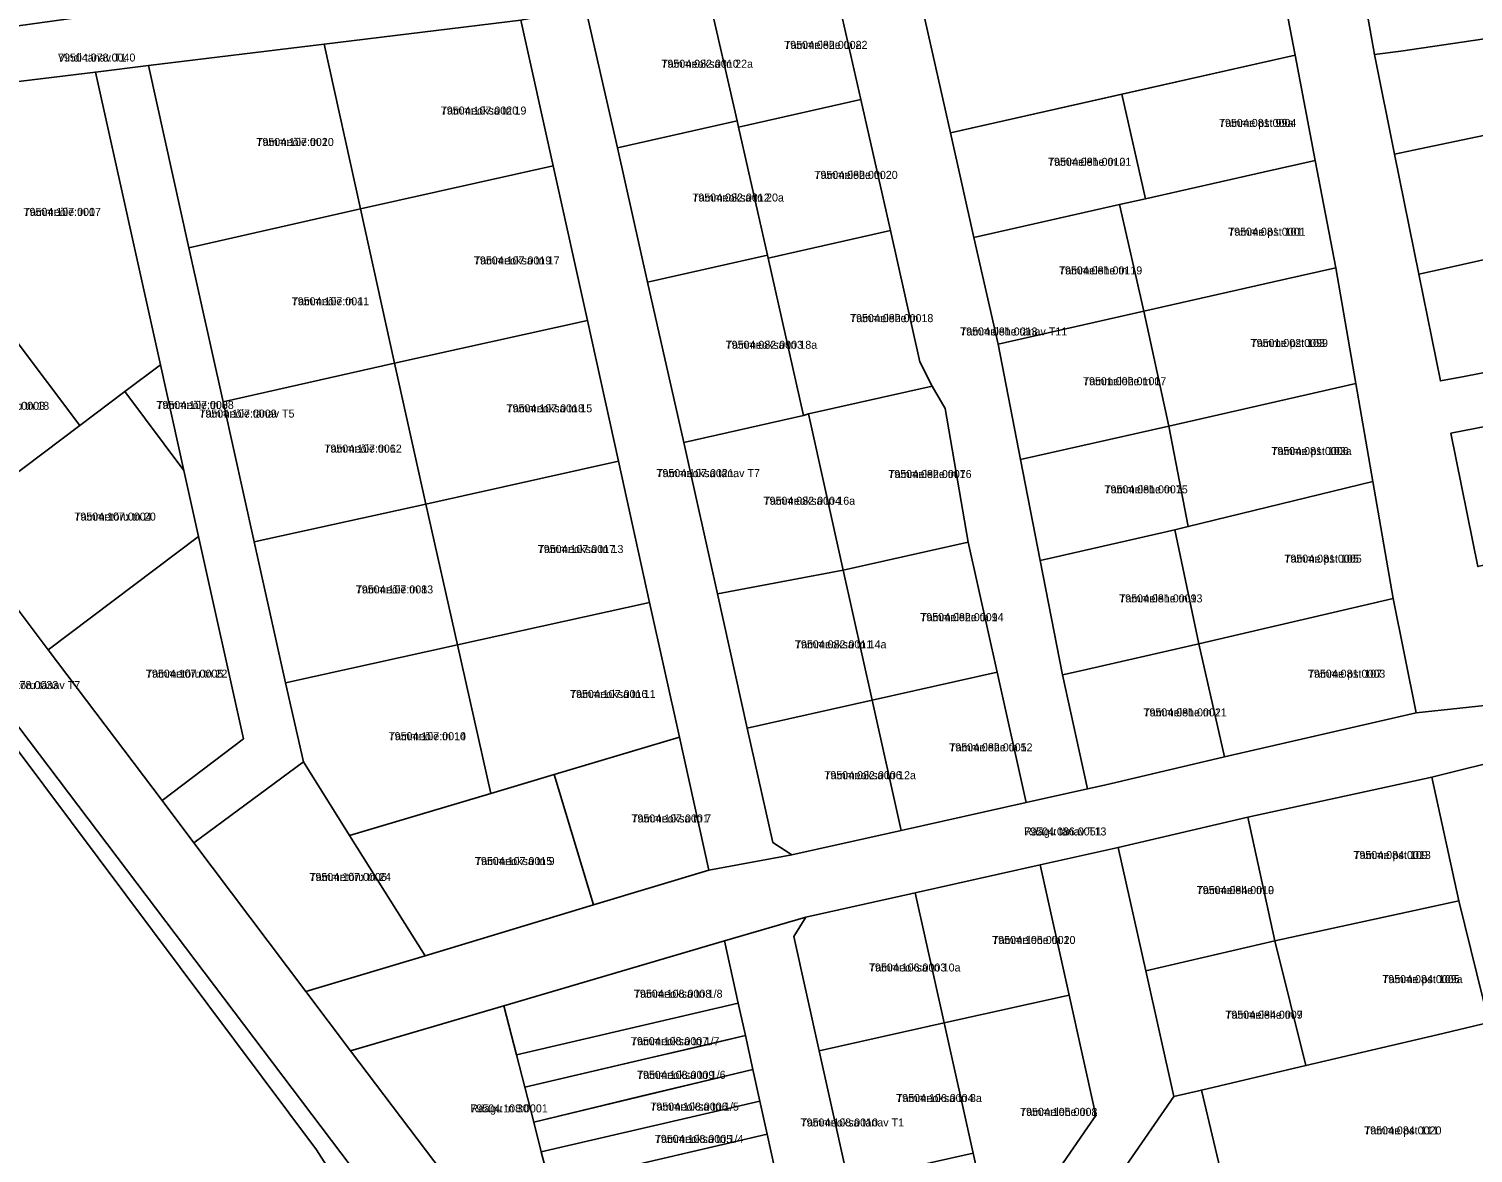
# Model space of a CAD drawing. Extents: x 643847 to 663718, y 6468443 to 6482775.
# Drawn here: x 657620.1 to 657890.8, y 6470933.7 to 6471144.4 of the extents above; entities that cross this region are included whole.
import ezdxf

# ---------------------------------------------------------------- set-up
doc = ezdxf.new("R2010")
doc.units = 0
for name, color, linetype in [('L_AADRESS', 7, 'Continuous'), ('PIIR', 7, 'Continuous'), ('TUNNUS', 7, 'Continuous')]:
    doc.layers.add(name, color=color, linetype=linetype)

msp = doc.modelspace()

# ---------------------------------------------------------------- linework, layer by layer
at = {"layer": 'PIIR'}
for points in [[(657896.47, 6471018.01), (657880.15, 6471016.22), (657875.82, 6471037.64), (657871.98, 6471059.61), (657868.82, 6471077.96), (657865.05, 6471099.66), (657861.19, 6471119.78), (657857.45, 6471139.53), (657852.47, 6471165.52), (657850.25, 6471176.75), (657846.62, 6471195.78), (657841.55, 6471222.32), (657834.14, 6471261.11)], [(657615.86, 6471144.71), (657650.52, 6471149.49), (657674.79, 6471152.84), (657681.56, 6471153.54), (657688.32, 6471154.48), (657715.07, 6471158.17), (657722.06, 6471159.14), (657740.96, 6471161.69), (657768.33, 6471165.39), (657783.26, 6471167.41), (657812.98, 6471171.42), (657840.35, 6471175.34), (657850.25, 6471176.75), (657852.47, 6471165.52), (657785.79, 6471156.33), (657770.75, 6471154.66), (657747.33, 6471151.5), (657724.47, 6471148.4), (657712.35, 6471146.06), (657675.45, 6471141.57), (657642.51, 6471137.56), (657632.58, 6471136.36), (657614.48, 6471134.15)], [(657892.23, 6471171.94), (657867.13, 6471168.76), (657872.32, 6471139.63), (657876.09, 6471120.97), (657880.63, 6471098.46), (657884.67, 6471078.44), (657889.12, 6471079.31), (657923.28, 6471085.96)], [(657713.33, 6470887.85), (657552.6, 6471100.26), (657569.63, 6471099.89), (657587.78, 6471075.8), (657605.69, 6471052.03), (657623.75, 6471028.07), (657645.07, 6470999.78), (657651.03, 6470991.87), (657672.04, 6470963.98), (657680.4, 6470952.88), (657722.35, 6470897.45)], [(657915.56, 6471074.28), (657886.65, 6471068.64), (657891.7, 6471043.64)], [(657898.35, 6471007.96), (657883.09, 6471004.17), (657873.31, 6471002.04), (657848.59, 6470996.67), (657824.29, 6470990.98), (657809.65, 6470987.72), (657786.22, 6470982.49), (657765.73, 6470977.92), (657750.47, 6470973.51), (657709.13, 6470961.34), (657680.4, 6470952.88), (657672.04, 6470963.98), (657694.36, 6470970.71), (657725.95, 6470980.24), (657747.55, 6470986.76), (657763.12, 6470989.64), (657783.62, 6470994.21), (657807.04, 6470999.43), (657818.55, 6471001.96), (657821.69, 6471002.69), (657844.23, 6471008), (657880.15, 6471016.22), (657896.47, 6471018.01)]]:
    msp.add_lwpolyline(points, dxfattribs=at)
for points in [[(657867.13, 6471168.76), (657892.23, 6471171.94), (657896.71, 6471143.12), (657877.28, 6471140.28), (657872.32, 6471139.63)], [(657857.45, 6471139.53), (657792.86, 6471124.97), (657785.79, 6471156.33), (657852.47, 6471165.52)], [(657813.81, 6471023.33), (657818.55, 6471001.96), (657807.04, 6470999.43), (657801.6, 6471023.83), (657796.17, 6471048.23), (657791.82, 6471073.3), (657789.39, 6471077.44), (657787.12, 6471082.05), (657781.58, 6471106.63), (657776.04, 6471131.21), (657770.75, 6471154.66), (657785.79, 6471156.33), (657792.86, 6471124.97), (657797.24, 6471105.36), (657801.76, 6471085.33), (657805.95, 6471063.75), (657809.63, 6471044.78)], [(657776.04, 6471131.21), (657753.11, 6471126.02), (657752.84, 6471127.19), (657747.33, 6471151.5), (657770.75, 6471154.66)], [(657730.41, 6471122.13), (657724.47, 6471148.4), (657747.33, 6471151.5), (657752.84, 6471127.19)], [(657747.55, 6470986.76), (657742.04, 6471011.68), (657736.46, 6471036.93), (657730.61, 6471063.43), (657724.79, 6471089.75), (657718.38, 6471118.8), (657712.35, 6471146.06), (657724.47, 6471148.4), (657730.41, 6471122.13), (657736.09, 6471096.97), (657742.87, 6471066.93), (657749.18, 6471038.54), (657754.77, 6471013.39), (657759.55, 6470991.92), (657763.12, 6470989.64)], [(657712.35, 6471146.06), (657718.38, 6471118.8), (657682.27, 6471110.72), (657675.45, 6471141.57)], [(657675.45, 6471141.57), (657682.27, 6471110.72), (657650.09, 6471103.42), (657642.51, 6471137.56)], [(657872.32, 6471139.63), (657877.28, 6471140.28), (657896.71, 6471143.12), (657907.06, 6471144.18), (657909.04, 6471129.12), (657909.2, 6471127.88), (657880.84, 6471121.96), (657876.09, 6471120.97)], [(657861.19, 6471119.78), (657851.44, 6471117.58), (657829.39, 6471112.61), (657824.94, 6471132.2), (657857.45, 6471139.53)], [(657614.48, 6471134.15), (657632.58, 6471136.36), (657644.77, 6471081.47), (657638.13, 6471076.47), (657629.65, 6471070.08), (657611.59, 6471094.05), (657593.47, 6471118.1)], [(657650.09, 6471103.42), (657656.52, 6471074.54), (657662.35, 6471048.27), (657668.22, 6471021.86), (657671.56, 6471007.08), (657651.03, 6470991.87), (657645.07, 6470999.78), (657660.34, 6471011.39), (657651.92, 6471049.3), (657649.17, 6471061.66), (657644.77, 6471081.47), (657632.58, 6471136.36), (657642.51, 6471137.56)], [(657781.58, 6471106.63), (657758.65, 6471101.45), (657758.52, 6471102.03), (657753.11, 6471126.02), (657776.04, 6471131.21)], [(657792.86, 6471124.97), (657824.94, 6471132.2), (657829.39, 6471112.61), (657824.55, 6471111.51), (657797.24, 6471105.36)], [(657876.09, 6471120.97), (657880.84, 6471121.96), (657909.2, 6471127.88), (657909.04, 6471129.12), (657936.74, 6471133.15), (657939.52, 6471111.6), (657919.17, 6471107.06), (657885.21, 6471099.48), (657880.63, 6471098.46)], [(657507.65, 6471106.54), (657533.12, 6471126), (657552.6, 6471100.26), (657713.33, 6470887.85), (657714.6, 6470872.44), (657712.94, 6470871.72), (657705.34, 6470885.96), (657702.01, 6470890.46), (657674.04, 6470934.34), (657581.97, 6471057.44), (657576.96, 6471061.33), (657554.74, 6471044.47)], [(657736.09, 6471096.97), (657730.41, 6471122.13), (657752.84, 6471127.19), (657753.11, 6471126.02), (657758.52, 6471102.03)], [(657724.79, 6471089.75), (657688.66, 6471081.77), (657682.27, 6471110.72), (657718.38, 6471118.8)], [(657851.44, 6471117.58), (657861.19, 6471119.78), (657865.05, 6471099.66), (657855.3, 6471097.45), (657829.09, 6471091.55), (657824.55, 6471111.51), (657829.39, 6471112.61)], [(657650.09, 6471103.42), (657682.27, 6471110.72), (657688.66, 6471081.77), (657656.52, 6471074.54)], [(657797.24, 6471105.36), (657824.55, 6471111.51), (657829.09, 6471091.55), (657801.76, 6471085.33)], [(657787.12, 6471082.05), (657789.39, 6471077.44), (657766.21, 6471072.29), (657765.3, 6471072), (657758.65, 6471101.45), (657781.58, 6471106.63)], [(657880.63, 6471098.46), (657885.21, 6471099.48), (657919.17, 6471107.06), (657923.28, 6471085.96), (657889.12, 6471079.31), (657884.67, 6471078.44)], [(657736.09, 6471096.97), (657758.52, 6471102.03), (657758.65, 6471101.45), (657765.3, 6471072), (657742.87, 6471066.93)], [(657829.09, 6471091.55), (657855.3, 6471097.45), (657865.05, 6471099.66), (657868.82, 6471077.96), (657833.77, 6471069.99)], [(657587.78, 6471075.8), (657611.59, 6471094.05), (657629.65, 6471070.08), (657605.69, 6471052.03)], [(657833.77, 6471069.99), (657805.95, 6471063.74), (657801.76, 6471085.33), (657829.09, 6471091.55)], [(657730.61, 6471063.43), (657694.5, 6471055.38), (657688.66, 6471081.77), (657724.79, 6471089.75)], [(657649.17, 6471061.66), (657638.13, 6471076.47), (657644.77, 6471081.47)], [(657656.52, 6471074.54), (657688.66, 6471081.77), (657694.5, 6471055.38), (657662.35, 6471048.27)], [(657796.17, 6471048.23), (657772.75, 6471043.01), (657766.21, 6471072.29), (657789.39, 6471077.44), (657791.82, 6471073.3)], [(657871.98, 6471059.61), (657837.42, 6471051.16), (657833.77, 6471069.99), (657868.82, 6471077.96)], [(657605.69, 6471052.03), (657629.65, 6471070.08), (657638.13, 6471076.47), (657649.17, 6471061.66), (657651.92, 6471049.3), (657623.75, 6471028.07)], [(657886.65, 6471068.64), (657915.56, 6471074.28), (657918.52, 6471059.78), (657920.34, 6471050.39), (657891.7, 6471043.64)], [(657742.87, 6471066.93), (657765.3, 6471072), (657766.21, 6471072.29), (657772.75, 6471043.01), (657749.18, 6471038.54)], [(657805.95, 6471063.75), (657833.77, 6471069.99), (657837.42, 6471051.16), (657834.92, 6471050.55), (657812.18, 6471045.36), (657809.63, 6471044.78)], [(657736.46, 6471036.93), (657700.42, 6471028.97), (657694.5, 6471055.38), (657730.61, 6471063.43)], [(657496.91, 6471000.6), (657554.74, 6471044.47), (657576.96, 6471061.33), (657581.97, 6471057.44), (657674.04, 6470934.34), (657702.01, 6470890.46), (657694.41, 6470884.78), (657697.82, 6470880.24), (657705.34, 6470885.96), (657712.94, 6470871.72), (657710.27, 6470870.63), (657623.16, 6470834.17)], [(657875.82, 6471037.64), (657839.38, 6471029.17), (657834.92, 6471050.55), (657837.42, 6471051.16), (657871.98, 6471059.61)], [(657662.35, 6471048.27), (657694.5, 6471055.38), (657700.42, 6471028.97), (657668.22, 6471021.86)], [(657809.63, 6471044.78), (657812.18, 6471045.36), (657834.92, 6471050.55), (657839.38, 6471029.17), (657816.94, 6471024.03), (657813.81, 6471023.33)], [(657623.75, 6471028.07), (657651.92, 6471049.3), (657660.34, 6471011.39), (657645.07, 6470999.78)], [(657778.18, 6471018.61), (657772.75, 6471043.01), (657796.17, 6471048.23), (657801.6, 6471023.83)], [(657749.18, 6471038.54), (657772.75, 6471043.01), (657778.18, 6471018.61), (657754.77, 6471013.39)], [(657742.04, 6471011.68), (657718.56, 6471004.69), (657706.67, 6471001.11), (657700.42, 6471028.97), (657736.46, 6471036.93)], [(657880.15, 6471016.22), (657844.23, 6471008), (657839.38, 6471029.17), (657875.82, 6471037.64)], [(657668.22, 6471021.86), (657700.42, 6471028.97), (657706.67, 6471001.11), (657680.24, 6470993.25), (657671.56, 6471007.08)], [(657813.81, 6471023.33), (657816.94, 6471024.03), (657839.38, 6471029.17), (657844.23, 6471008), (657821.69, 6471002.69), (657818.55, 6471001.96)], [(657783.62, 6470994.21), (657778.18, 6471018.61), (657801.6, 6471023.83), (657807.04, 6470999.43)], [(657763.12, 6470989.64), (657759.55, 6470991.92), (657754.77, 6471013.39), (657778.18, 6471018.61), (657783.62, 6470994.21)], [(657725.95, 6470980.24), (657718.56, 6471004.69), (657742.04, 6471011.68), (657747.55, 6470986.76)], [(657651.03, 6470991.87), (657671.56, 6471007.08), (657680.24, 6470993.25), (657694.36, 6470970.71), (657672.04, 6470963.98)], [(657888.13, 6470981.01), (657883.09, 6471004.17), (657898.35, 6471007.96), (657906.15, 6470962.68), (657916, 6470918.62), (657919.43, 6470910.44), (657925.02, 6470904.98), (657936.93, 6470893.01), (657944.69, 6470890.44), (657952.85, 6470889.98), (657966.73, 6470895.15), (657919.8, 6470853.73), (657914.3, 6470873.69), (657909.42, 6470892.87), (657870.22, 6470884.42), (657867.33, 6470897.44), (657873.42, 6470898.27), (657874.51, 6470891.07), (657880.62, 6470892.38), (657898.27, 6470896.19), (657908.04, 6470898.3), (657900.87, 6470929.09), (657893.77, 6470958.16)], [(657694.36, 6470970.71), (657680.24, 6470993.25), (657706.67, 6471001.11), (657718.56, 6471004.69), (657725.95, 6470980.24)], [(657888.13, 6470981.01), (657878.35, 6470978.88), (657853.63, 6470973.51), (657848.59, 6470996.67), (657873.31, 6471002.04), (657883.09, 6471004.17)], [(657824.29, 6470990.98), (657848.59, 6470996.67), (657853.63, 6470973.51), (657829.45, 6470967.85)], [(657810.77, 6470877.33), (657816.02, 6470852.88), (657806.04, 6470851.14), (657800.81, 6470875.19), (657795.53, 6470899.73), (657772.27, 6470894.79), (657750.76, 6470890.23), (657726.59, 6470885.1), (657722.35, 6470897.45), (657725.34, 6470898.13), (657765.26, 6470906.59), (657779.04, 6470904.36), (657798.07, 6470908.6), (657801.53, 6470913.8), (657818.54, 6470938.48), (657820.11, 6470940.74), (657815.09, 6470963.32), (657809.65, 6470987.72), (657824.29, 6470990.98), (657829.45, 6470967.85), (657834.7, 6470944.29), (657810.59, 6470909.37), (657805.48, 6470901.95)], [(657791.66, 6470958.1), (657786.22, 6470982.49), (657809.65, 6470987.72), (657815.09, 6470963.32)], [(657763.46, 6470974.34), (657765.73, 6470977.92), (657786.22, 6470982.49), (657791.66, 6470958.1), (657768.24, 6470952.87)], [(657893.77, 6470958.16), (657884.04, 6470955.88), (657859.45, 6470950.12), (657853.63, 6470973.51), (657878.35, 6470978.88), (657888.13, 6470981.01)], [(657753.06, 6470961.81), (657750.47, 6470973.51), (657765.73, 6470977.92), (657763.46, 6470974.34), (657768.24, 6470952.87), (657773.67, 6470928.45), (657779.04, 6470904.36), (657765.26, 6470906.59), (657761.22, 6470924.88), (657759.86, 6470931.04), (657758.49, 6470937.23), (657757.11, 6470943.47), (657755.81, 6470949.4), (657754.4, 6470955.74)], [(657753.06, 6470961.81), (657711.48, 6470952.15), (657709.13, 6470961.34), (657750.47, 6470973.51)], [(657829.45, 6470967.85), (657853.63, 6470973.51), (657859.45, 6470950.12), (657839.87, 6470945.53), (657834.7, 6470944.29)], [(657820.11, 6470940.74), (657818.54, 6470938.48), (657801.53, 6470913.8), (657797.1, 6470933.7), (657791.66, 6470958.1), (657815.09, 6470963.32)], [(657722.35, 6470897.45), (657680.4, 6470952.88), (657709.13, 6470961.34), (657711.48, 6470952.15), (657713.04, 6470946.07), (657714.74, 6470939.52), (657716.15, 6470933.97), (657717.74, 6470927.78), (657719.33, 6470921.63), (657720.9, 6470915.53), (657725.34, 6470898.13)], [(657754.4, 6470955.74), (657713.04, 6470946.07), (657711.48, 6470952.15), (657753.06, 6470961.81)], [(657791.66, 6470958.1), (657797.1, 6470933.7), (657773.67, 6470928.45), (657768.24, 6470952.87)], [(657900.87, 6470929.09), (657891.14, 6470926.8), (657846.83, 6470916.26), (657839.87, 6470945.53), (657859.45, 6470950.12), (657884.04, 6470955.88), (657893.77, 6470958.16)], [(657754.4, 6470955.74), (657755.81, 6470949.4), (657747.43, 6470947.38), (657734.84, 6470944.37), (657714.74, 6470939.52), (657713.04, 6470946.07), (657733.33, 6470950.81), (657746.03, 6470953.78)], [(657757.11, 6470943.47), (657716.15, 6470933.97), (657714.74, 6470939.52), (657755.81, 6470949.4)], [(657810.59, 6470909.37), (657834.7, 6470944.29), (657839.87, 6470945.53), (657846.83, 6470916.26), (657827.14, 6470911.59), (657826.77, 6470913.19)], [(657758.49, 6470937.23), (657717.74, 6470927.78), (657716.15, 6470933.97), (657757.11, 6470943.47)], [(657759.86, 6470931.04), (657719.33, 6470921.63), (657717.74, 6470927.78), (657758.49, 6470937.23)]]:
    msp.add_lwpolyline(points, close=True, dxfattribs=at)

# ---------------------------------------------------------------- texts
at = {"layer": 'L_AADRESS'}
for s, p in [('Tammelehe tn 22', (657761.68, 6471140.7)), ('Vindi tänav T1', (657625.58, 6471138.32)), ('Tammeoksa tn 22a', (657738.66, 6471137.16)), ('Tammeoksa tn 19', (657697.31, 6471128.39)), ('Tamme pst 99a', (657843.17, 6471126.07)), ('Tammeõie tn 2', (657662.76, 6471122.5)), ('Tammelehe tn 21', (657811.12, 6471118.78)), ('Tammelehe tn 20', (657767.34, 6471116.33)), ('Tammeoksa tn 20a', (657744.46, 6471112.08)), ('Tammeõie tn 1', (657619.12, 6471109.39)), ('Tamme pst 101', (657844.89, 6471105.67)), ('Tammeoksa tn 17', (657703.52, 6471100.29)), ('Tammelehe tn 19', (657813.17, 6471098.42)), ('Tammeõie tn 4', (657669.38, 6471092.63)), ('Tammelehe tn 18', (657774.02, 6471089.47)), ('Tammelehe tänav T11', (657794.65, 6471086.97)), ('Tammeoksa tn 18a', (657750.7, 6471084.48)), ('Tamme pst 103', (657849.09, 6471084.82)), ('Tammelehe tn 17', (657817.68, 6471077.65)), ('Tammetõru tn 18', (657608.64, 6471073.04)), ('Tammeõie tn 3', (657644.02, 6471073.2)), ('Tammeoksa tn 15', (657709.64, 6471072.57)), ('Tammeõie tänav T5', (657652.07, 6471071.58)), ('Tammeõie tn 6', (657675.5, 6471065.02)), ('Tamme pst 103a', (657852.98, 6471064.56)), ('Tammeoksa tänav T7', (657737.73, 6471060.42)), ('Tammelehe tn 16', (657781.19, 6471060.25)), ('Tammelehe tn 15', (657821.7, 6471057.38)), ('Tammeoksa tn 16a', (657757.81, 6471055.24)), ('Tammetõru tn 20', (657628.63, 6471052.27)), ('Tammeoksa tn 13', (657715.49, 6471046.2)), ('Tamme pst 105', (657855.42, 6471044.39)), ('Tammeõie tn 8', (657681.38, 6471038.62)), ('Tammelehe tn 13', (657824.46, 6471036.94)), ('Tammelehe tn 14', (657787.18, 6471033.42)), ('Tammeoksa tn 14a', (657763.68, 6471028.33)), ('Tammetõru tn 22', (657642.05, 6471022.83)), ('Tamme pst 107', (657859.83, 6471022.82)), ('Tammetõru tänav T7', (657611.12, 6471020.69)), ('Tammeoksa tn 11', (657721.54, 6471019.02)), ('Tammelehe tn 11', (657829.01, 6471015.57)), ('Tammeõie tn 10', (657687.54, 6471011.11)), ('Tammelehe tn 12', (657792.61, 6471009.02)), ('Tammeoksa tn 12a', (657769.2, 6471003.8)), ('Tammeoksa tn 7', (657733.05, 6470995.69)), ('Räägu tänav T13', (657806.67, 6470993.25)), ('Tamme pst 109', (657868.36, 6470988.84)), ('Tammeoksa tn 9', (657703.71, 6470987.7)), ('Tammetõru tn 24', (657672.7, 6470984.72)), ('Tammelehe tn 9', (657838.98, 6470982.26)), ('Tammelehe tn 10', (657800.66, 6470972.91)), ('Tammeoksa tn 10a', (657777.56, 6470967.75)), ('Tamme pst 109a', (657873.77, 6470965.57)), ('Tammeoksa tn 1/8', (657733.51, 6470962.83)), ('Tammelehe tn 7', (657844.35, 6470958.9)), ('Tammeoksa tn 1/7', (657732.94, 6470953.94)), ('Tammeoksa tn 1/6', (657734.09, 6470947.63)), ('Tammeoksa tn 8a', (657782.67, 6470943.28)), ('Räägu tn 30', (657702.87, 6470941.34)), ('Tammeoksa tn 1/5', (657736.58, 6470941.68)), ('Tammelehe tn 8', (657805.88, 6470940.69)), ('Tammeoksa tänav T1', (657764.75, 6470938.7)), ('Tamme pst 111', (657870.37, 6470937.21)), ('Tammeoksa tn 1/4', (657737.43, 6470935.62))]:
    msp.add_text(s, height=1.5, dxfattribs=at).set_placement(p)
at = {"layer": 'TUNNUS'}
for s, p in [('79504:082:0008', (657761.68, 6471140.7)), ('79504:078:0040', (657625.58, 6471138.32)), ('79504:082:0010', (657738.66, 6471137.16)), ('79504:107:0020', (657697.31, 6471128.39)), ('79504:081:0004', (657843.17, 6471126.07)), ('79504:107:0010', (657662.76, 6471122.5)), ('79504:081:0010', (657811.12, 6471118.78)), ('79504:082:0002', (657767.34, 6471116.33)), ('79504:082:0012', (657744.46, 6471112.08)), ('79504:107:0007', (657619.12, 6471109.39)), ('79504:081:0001', (657844.89, 6471105.67)), ('79504:107:0019', (657703.52, 6471100.29)), ('79504:081:0011', (657813.17, 6471098.42)), ('79504:107:0011', (657669.38, 6471092.63)), ('79504:082:0001', (657774.02, 6471089.47)), ('79504:081:0013', (657794.65, 6471086.97)), ('79504:082:0003', (657750.7, 6471084.48)), ('79501:002:0099', (657849.09, 6471084.82)), ('79501:002:0100', (657817.68, 6471077.65)), ('79504:107:0003', (657608.64, 6471073.04)), ('79504:107:0008', (657644.02, 6471073.2)), ('79504:107:0018', (657709.64, 6471072.57)), ('79504:107:0009', (657652.07, 6471071.58)), ('79504:107:0012', (657675.5, 6471065.02)), ('79504:081:0006', (657852.98, 6471064.56)), ('79504:107:0021', (657737.73, 6471060.42)), ('79504:082:0007', (657781.19, 6471060.25)), ('79504:081:0007', (657821.7, 6471057.38)), ('79504:082:0004', (657757.81, 6471055.24)), ('79504:107:0004', (657628.63, 6471052.27)), ('79504:107:0017', (657715.49, 6471046.2)), ('79504:081:0005', (657855.42, 6471044.39)), ('79504:107:0013', (657681.38, 6471038.62)), ('79504:081:0009', (657824.46, 6471036.94)), ('79504:082:0009', (657787.18, 6471033.42)), ('79504:082:0011', (657763.68, 6471028.33)), ('79504:107:0005', (657642.05, 6471022.83)), ('79504:081:0003', (657859.83, 6471022.82)), ('79504:078:0033', (657611.12, 6471020.69)), ('79504:107:0016', (657721.54, 6471019.02)), ('79504:081:0002', (657829.01, 6471015.57)), ('79504:107:0014', (657687.54, 6471011.11)), ('79504:082:0005', (657792.61, 6471009.02)), ('79504:082:0006', (657769.2, 6471003.8)), ('79504:107:0001', (657733.05, 6470995.69)), ('79504:086:0051', (657806.67, 6470993.25)), ('79504:084:0013', (657868.36, 6470988.84)), ('79504:107:0015', (657703.71, 6470987.7)), ('79504:107:0006', (657672.7, 6470984.72)), ('79504:084:0010', (657838.98, 6470982.26)), ('79504:106:0002', (657800.66, 6470972.91)), ('79504:106:0003', (657777.56, 6470967.75)), ('79504:084:0005', (657873.77, 6470965.57)), ('79504:108:0008', (657733.51, 6470962.83)), ('79504:084:0009', (657844.35, 6470958.9)), ('79504:108:0007', (657732.94, 6470953.94)), ('79504:108:0009', (657734.09, 6470947.63)), ('79504:106:0004', (657782.67, 6470943.28)), ('79504:108:0001', (657702.87, 6470941.34)), ('79504:108:0006', (657736.58, 6470941.68)), ('79504:106:0001', (657805.88, 6470940.69)), ('79504:108:0010', (657764.75, 6470938.7)), ('79504:084:0020', (657870.37, 6470937.21)), ('79504:108:0005', (657737.43, 6470935.62))]:
    msp.add_text(s, height=1.5, dxfattribs=at).set_placement(p)

doc.saveas('drawing.dxf')
